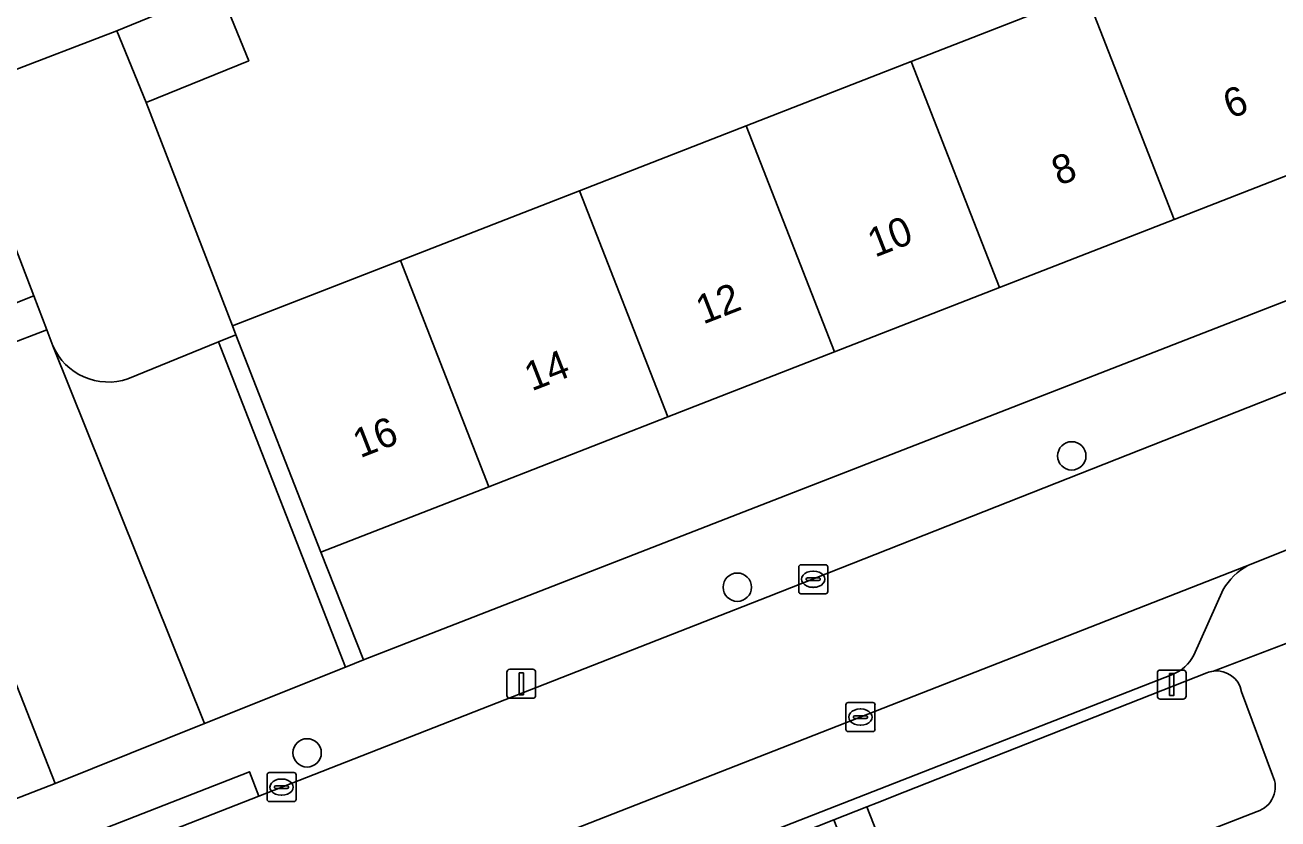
# Model space of a CAD drawing. Extents: x 159680 to 160786, y 387323 to 388340.
# Drawn here: x 160118.89 to 160162.05, y 387787.81 to 387815.18 of the extents above; entities that cross this region are included whole.
import ezdxf

# ---------------------------------------------------------------- set-up
doc = ezdxf.new("R2010")
doc.units = 0
for name, color, linetype in [('IMGEO_Boom', 7, 'Continuous'), ('IMGEO_Erf', 7, 'Continuous'), ('IMGEO_Groenvoorziening', 7, 'Continuous'), ('IMGEO_Kolk', 7, 'Continuous'), ('IMGEO_Lichtmast', 7, 'Continuous'), ('IMGEO_Pand', 7, 'Continuous'), ('IMGEO_Pand_nummerreeks', 7, 'Continuous'), ('IMGEO_Parkeervlak_open', 7, 'Continuous'), ('IMGEO_Rijbaan_lokaal_open', 7, 'Continuous'), ('IMGEO_Voetpad_open', 7, 'Continuous')]:
    doc.layers.add(name, color=color, linetype=linetype)

msp = doc.modelspace()

# ---------------------------------------------------------------- linework, layer by layer
at = {"layer": 'IMGEO_Boom'}
for centre in [(160154.95, 387800.329), (160143.427, 387795.8), (160128.608, 387790.089)]:
    msp.add_circle(centre, 0.489, dxfattribs=at)
at = {"layer": 'IMGEO_Erf'}
for points in [[(160181.811, 387815.087), (160173.904, 387835.358), (160169.306, 387833.564), (160170.304, 387831.121), (160166.776, 387829.679), (160165.778, 387832.123), (160125.587, 387816.432), (160126.598, 387813.955), (160123.067, 387812.513), (160126.035, 387804.81), (160131.824, 387807.068), (160137.986, 387809.472), (160143.73, 387811.712), (160149.418, 387813.931), (160155.436, 387816.278), (160161.351, 387818.586), (160166.955, 387820.772), (160173.322, 387823.255)], [(160173.322, 387823.255), (160176.365, 387815.454), (160169.998, 387812.971), (160164.394, 387810.785), (160158.48, 387808.478), (160152.461, 387806.13), (160146.773, 387803.911), (160141.03, 387801.671), (160134.868, 387799.267), (160129.078, 387797.009), (160130.55, 387793.293), (160180.841, 387812.88)]]:
    msp.add_lwpolyline(points, dxfattribs=at)
at = {"layer": 'IMGEO_Groenvoorziening'}
for points in [[(160122.436, 387802.986), (160125.552, 387804.259), (160126.154, 387804.505), (160126.035, 387804.81), (160123.067, 387812.513), (160122.055, 387814.989), (160118.155, 387813.486)], [(160117.226, 387810.956), (160119.188, 387805.843), (160119.635, 387804.679), (160119.845, 387804.126)], [(160159.606, 387792.848), (160149.199, 387788.748), (160148.244, 387788.37), (160147.893, 387788.23), (160149.722, 387783.54), (160150.071, 387783.676), (160161.335, 387788.066)], [(160161.865, 387789.32), (160160.802, 387792.198)]]:
    msp.add_lwpolyline(points, dxfattribs=at)
msp.add_lwpolyline([(160119.635, 387804.679), (160119.188, 387805.843), (160116.345, 387804.718), (160116.755, 387803.575)], close=True, dxfattribs=at)
for centre, radius, start, end in [((160121.76, 387804.965), 2.091, 203.6498, 288.8527), ((160159.935, 387792.052), 0.861, 96.9324, 112.4544), ((160159.938, 387792.035), 0.879, 10.7028, 97.0252), ((160161.07, 387788.917), 0.891, 287.2948, 26.8827)]:
    msp.add_arc(centre, radius, start, end, dxfattribs=at)
at = {"layer": 'IMGEO_Kolk'}
for p, q in [((160145.542, 387795.65), (160145.542, 387796.502)), ((160145.617, 387796.576), (160146.469, 387796.576)), ((160146.543, 387796.502), (160146.543, 387795.65)), ((160145.801, 387796.07), (160145.801, 387796.082)), ((160145.844, 387796.119), (160146.242, 387796.119)), ((160146.03, 387796.356), (160146.055, 387796.356)), ((160146.285, 387796.082), (160146.285, 387796.07)), ((160146.239, 387796.033), (160145.841, 387796.033)), ((160146.053, 387795.796), (160146.028, 387795.796)), ((160146.469, 387795.576), (160145.617, 387795.576)), ((160147.17, 387790.896), (160147.17, 387791.748)), ((160147.245, 387791.822), (160148.097, 387791.822)), ((160148.171, 387791.748), (160148.171, 387790.896)), ((160147.429, 387791.316), (160147.429, 387791.328)), ((160147.472, 387791.365), (160147.87, 387791.365)), ((160147.658, 387791.602), (160147.683, 387791.602)), ((160147.913, 387791.328), (160147.913, 387791.316)), ((160147.867, 387791.279), (160147.469, 387791.279)), ((160147.681, 387791.042), (160147.656, 387791.042)), ((160148.097, 387790.822), (160147.245, 387790.822)), ((160127.227, 387788.481), (160127.227, 387789.333)), ((160127.302, 387789.407), (160128.154, 387789.407)), ((160127.715, 387789.187), (160127.74, 387789.187)), ((160128.228, 387789.333), (160128.228, 387788.481)), ((160127.486, 387788.901), (160127.486, 387788.913)), ((160127.924, 387788.864), (160127.526, 387788.864)), ((160127.529, 387788.95), (160127.927, 387788.95)), ((160127.97, 387788.913), (160127.97, 387788.901)), ((160128.154, 387788.407), (160127.302, 387788.407)), ((160127.738, 387788.627), (160127.713, 387788.627))]:
    msp.add_line(p, q, dxfattribs=at)
for points in [[(160145.542, 387795.65), (160145.542, 387796.502)], [(160145.617, 387796.576), (160146.469, 387796.576)], [(160146.543, 387796.502), (160146.543, 387795.65)], [(160146.469, 387795.576), (160145.617, 387795.576)], [(160147.17, 387790.896), (160147.17, 387791.748)], [(160147.245, 387791.822), (160148.097, 387791.822)], [(160148.171, 387791.748), (160148.171, 387790.896)], [(160148.097, 387790.822), (160147.245, 387790.822)], [(160127.227, 387788.481), (160127.227, 387789.333)], [(160127.302, 387789.407), (160128.154, 387789.407)], [(160128.228, 387789.333), (160128.228, 387788.481)], [(160128.154, 387788.407), (160127.302, 387788.407)]]:
    msp.add_lwpolyline(points, dxfattribs=at)
for centre, radius, start, end in [((160145.619, 387796.5), 0.0765, 91.552, 178.448), ((160145.619, 387796.5), 0.0765, 91.552, 178.448), ((160146.467, 387796.5), 0.0765, 1.552, 88.448), ((160146.467, 387796.5), 0.0765, 1.552, 88.448), ((160145.841, 387796.079), 0.0403, 85.8775, 175.7526), ((160145.838, 387796.069), 0.0366, 178.938, 274.7102), ((160146.242, 387796.076), 0.043, 264.8664, 352.4533), ((160146.246, 387796.081), 0.0386, 1.7309, 96.639), ((160145.619, 387795.652), 0.0765, 181.552, 268.448), ((160145.619, 387795.652), 0.0765, 181.552, 268.448), ((160146.467, 387795.652), 0.0765, 271.552, 358.448), ((160146.467, 387795.652), 0.0765, 271.552, 358.448), ((160147.247, 387791.746), 0.0765, 91.552, 178.448), ((160147.247, 387791.746), 0.0765, 91.552, 178.448), ((160148.095, 387791.746), 0.0765, 1.552, 88.448), ((160148.095, 387791.746), 0.0765, 1.552, 88.448), ((160147.469, 387791.325), 0.0403, 85.8775, 175.7526), ((160147.466, 387791.315), 0.0366, 178.938, 274.7102), ((160147.87, 387791.322), 0.043, 264.8664, 352.4533), ((160147.874, 387791.327), 0.0386, 1.7309, 96.639), ((160147.247, 387790.898), 0.0765, 181.552, 268.448), ((160147.247, 387790.898), 0.0765, 181.552, 268.448), ((160148.095, 387790.898), 0.0765, 271.552, 358.448), ((160148.095, 387790.898), 0.0765, 271.552, 358.448), ((160127.304, 387789.331), 0.0765, 91.552, 178.448), ((160127.304, 387789.331), 0.0765, 91.552, 178.448), ((160128.152, 387789.331), 0.0765, 1.552, 88.448), ((160128.152, 387789.331), 0.0765, 1.552, 88.448), ((160127.526, 387788.91), 0.0403, 85.8775, 175.7526), ((160127.523, 387788.9), 0.0366, 178.938, 274.7102), ((160127.927, 387788.907), 0.043, 264.8664, 352.4533), ((160127.931, 387788.912), 0.0386, 1.7309, 96.639), ((160127.304, 387788.483), 0.0765, 181.552, 268.448), ((160127.304, 387788.483), 0.0765, 181.552, 268.448), ((160128.152, 387788.483), 0.0765, 271.552, 358.448), ((160128.152, 387788.483), 0.0765, 271.552, 358.448)]:
    msp.add_arc(centre, radius, start, end, dxfattribs=at)
for centre, major_axis, ratio, start_param, end_param in [((160146.029, 387796.076), (-0.387, 0.002), 0.722429, 4.712389, 7.853982), ((160146.054, 387796.076), (-0.39, 0.002), 0.717154, 1.570796, 4.712389), ((160147.657, 387791.322), (-0.387, 0.002), 0.722429, 4.712389, 7.853982), ((160147.682, 387791.322), (-0.39, 0.002), 0.717154, 1.570796, 4.712389), ((160127.714, 387788.907), (-0.387, 0.002), 0.722429, 4.712389, 7.853982), ((160127.739, 387788.907), (-0.39, 0.002), 0.717154, 1.570796, 4.712389)]:
    msp.add_ellipse(centre, major_axis=major_axis, ratio=ratio, start_param=start_param, end_param=end_param, dxfattribs=at)
at = {"layer": 'IMGEO_Lichtmast'}
for p, q in [((160135.489, 387792.069), (160135.489, 387792.869)), ((160135.489, 387792.869), (160135.489, 387792.069)), ((160135.589, 387792.969), (160136.379, 387792.969)), ((160136.379, 387792.969), (160135.589, 387792.969)), ((160136.479, 387792.869), (160136.479, 387792.069)), ((160136.479, 387792.069), (160136.479, 387792.869)), ((160157.898, 387792.045), (160157.898, 387792.845)), ((160157.898, 387792.845), (160157.898, 387792.045)), ((160157.998, 387792.945), (160158.788, 387792.945)), ((160158.788, 387792.945), (160157.998, 387792.945)), ((160158.888, 387792.845), (160158.888, 387792.045)), ((160158.888, 387792.045), (160158.888, 387792.845)), ((160136.379, 387791.969), (160135.589, 387791.969)), ((160135.589, 387791.969), (160136.379, 387791.969)), ((160158.788, 387791.945), (160157.998, 387791.945)), ((160157.998, 387791.945), (160158.788, 387791.945))]:
    msp.add_line(p, q, dxfattribs=at)
for points in [[(160135.909, 387792.844), (160136.059, 387792.844), (160136.059, 387792.094), (160135.909, 387792.094), (160135.909, 387792.844)], [(160158.318, 387792.82), (160158.468, 387792.82), (160158.468, 387792.07), (160158.318, 387792.07), (160158.318, 387792.82)]]:
    msp.add_lwpolyline(points, dxfattribs=at)
for centre, start, end in [((160135.589, 387792.869), 90, 180), ((160135.589, 387792.869), 90, 180), ((160136.379, 387792.869), 0, 90), ((160136.379, 387792.869), 360, 90), ((160157.998, 387792.845), 90, 180), ((160157.998, 387792.845), 90, 180), ((160158.788, 387792.845), 0, 90), ((160158.788, 387792.845), 360, 90), ((160135.589, 387792.069), 180, 270), ((160135.589, 387792.069), 180, 270), ((160136.379, 387792.069), 270, 0), ((160136.379, 387792.069), 270, 0), ((160157.998, 387792.045), 180, 270), ((160157.998, 387792.045), 180, 270), ((160158.788, 387792.045), 270, 0), ((160158.788, 387792.045), 270, 0)]:
    msp.add_arc(centre, 0.1, start, end, dxfattribs=at)
at = {"layer": 'IMGEO_Pand'}
for points in [[(160161.351, 387818.586), (160155.436, 387816.278), (160158.48, 387808.478), (160164.394, 387810.785)], [(160122.055, 387814.989), (160123.067, 387812.513), (160126.598, 387813.955), (160125.587, 387816.432), (160124.437, 387815.962)], [(160155.436, 387816.278), (160149.418, 387813.931), (160152.461, 387806.13), (160158.48, 387808.478)], [(160146.773, 387803.911), (160152.461, 387806.13), (160149.418, 387813.931), (160143.73, 387811.712)], [(160141.03, 387801.671), (160146.773, 387803.911), (160143.73, 387811.712), (160137.986, 387809.472)], [(160134.868, 387799.267), (160141.03, 387801.671), (160137.986, 387809.472), (160131.824, 387807.068)], [(160129.078, 387797.009), (160134.868, 387799.267), (160131.824, 387807.068), (160126.035, 387804.81), (160126.154, 387804.505)]]:
    msp.add_lwpolyline(points, close=True, dxfattribs=at)
at = {"layer": 'IMGEO_Parkeervlak_open'}
for points in [[(160119.845, 387804.126), (160125.07, 387791.096), (160129.926, 387793.044), (160125.552, 387804.259), (160122.436, 387802.986)], [(160113.605, 387799.635), (160111.34, 387798.716), (160110.362, 387798.334), (160112.544, 387792.746), (160109.202, 387791.436), (160105.847, 387790.12), (160102.492, 387788.805), (160099.138, 387787.489), (160095.778, 387786.172), (160094.268, 387785.58), (160090.541, 387784.119), (160087.737, 387783.02), (160084.934, 387781.92), (160082.13, 387780.821), (160079.326, 387779.721), (160077.42, 387778.964), (160079.601, 387773.37), (160119.932, 387789.037), (160114.863, 387801.922)], [(160161.016, 387796.549), (160160.928, 387796.515), (160120.811, 387780.804), (160118.205, 387779.783), (160092.192, 387769.596), (160083.192, 387766.093), (160080.583, 387765.077), (160050.689, 387753.44), (160047.194, 387752.227)], [(160159.15, 387793.453), (160160.163, 387795.718)], [(160132.951, 387782.823), (160158.419, 387792.796)]]:
    msp.add_lwpolyline(points, dxfattribs=at)
for centre, radius, start, end in [((160121.76, 387804.965), 2.091, 203.6498, 288.8527), ((160162.133, 387794.55), 2.29, 119.1814, 149.3216), ((160157.91, 387794.098), 1.398, 291.3652, 332.5312)]:
    msp.add_arc(centre, radius, start, end, dxfattribs=at)
at = {"layer": 'IMGEO_Rijbaan_lokaal_open'}
for points in [[(160118.155, 387813.486), (160122.055, 387814.989), (160124.437, 387815.962), (160123.897, 387817.343), (160100.857, 387876.26)], [(160098.53, 387863.147), (160092.975, 387861.001), (160091.996, 387860.619), (160092.553, 387859.189), (160114.863, 387801.922), (160119.932, 387789.037), (160125.07, 387791.096), (160119.845, 387804.126), (160119.635, 387804.679), (160116.755, 387803.575), (160116.345, 387804.718), (160119.188, 387805.843), (160117.226, 387810.956)]]:
    msp.add_lwpolyline(points, dxfattribs=at)
msp.add_lwpolyline([(160161.016, 387796.549), (160161.273, 387796.65), (160173.627, 387801.587), (160171.786, 387806.254), (160144.478, 387795.464), (160126.948, 387788.601), (160120.806, 387786.196), (160118.979, 387785.481), (160120.811, 387780.804), (160160.928, 387796.515)], close=True, dxfattribs=at)
at = {"layer": 'IMGEO_Voetpad_open'}
for points in [[(160126.62, 387789.439), (160126.948, 387788.601), (160144.478, 387795.464), (160171.786, 387806.254), (160174.418, 387807.294), (160180.523, 387809.588), (160182.817, 387810.516), (160184.267, 387811.111), (160181.811, 387815.087)], [(160180.841, 387812.88), (160130.55, 387793.293), (160129.926, 387793.044), (160125.07, 387791.096), (160119.932, 387789.037), (160079.601, 387773.37), (160078.884, 387773.091), (160074.62, 387771.435), (160069.507, 387769.439), (160065.547, 387767.865), (160063.953, 387767.299), (160019.73, 387750), (160017.309, 387749.053)], [(160187.14, 387801.445), (160185.622, 387806.196), (160184.676, 387805.859), (160181.98, 387804.754), (160176.255, 387802.637), (160173.627, 387801.587), (160161.273, 387796.65), (160161.016, 387796.549)], [(160160.163, 387795.718), (160159.15, 387793.453)], [(160164.653, 387794.749), (160159.831, 387792.907)], [(160159.831, 387792.907), (160164.653, 387794.749)], [(160158.419, 387792.796), (160132.951, 387782.823), (160093.119, 387767.222), (160052.162, 387751.279)], [(160135.724, 387783.407), (160146.75, 387787.777), (160147.129, 387787.927), (160147.893, 387788.23), (160148.244, 387788.37), (160149.199, 387788.748), (160159.606, 387792.848)], [(160160.802, 387792.198), (160161.865, 387789.32)], [(160019.773, 387746.645), (160028.318, 387750), (160034.463, 387752.413), (160037.079, 387753.44), (160061.109, 387762.875), (160070.183, 387766.417), (160070.004, 387766.883), (160076.12, 387769.271), (160076.299, 387768.805), (160078.759, 387769.766), (160081.37, 387770.785), (160081.042, 387771.623), (160115.54, 387785.101), (160115.868, 387784.263), (160116.372, 387784.461), (160118.979, 387785.481), (160120.806, 387786.196), (160120.478, 387787.034), (160126.62, 387789.439)], [(160161.335, 387788.066), (160150.071, 387783.676), (160149.722, 387783.54), (160148.953, 387783.24), (160148.575, 387783.093), (160137.595, 387778.813)]]:
    msp.add_lwpolyline(points, dxfattribs=at)
for points in [[(160126.154, 387804.505), (160125.552, 387804.259), (160129.926, 387793.044), (160130.55, 387793.293), (160129.078, 387797.009)], [(160126.948, 387788.601), (160126.62, 387789.439), (160120.478, 387787.034), (160120.806, 387786.196)], [(160147.893, 387788.23), (160147.129, 387787.927), (160146.75, 387787.777), (160148.575, 387783.093), (160148.953, 387783.24), (160149.722, 387783.54)]]:
    msp.add_lwpolyline(points, close=True, dxfattribs=at)
for centre, radius, start, end in [((160162.133, 387794.55), 2.29, 119.1814, 149.3216), ((160157.91, 387794.098), 1.398, 291.3652, 332.5312), ((160159.935, 387792.052), 0.861, 96.9324, 112.4544), ((160159.938, 387792.035), 0.879, 10.7028, 97.0252), ((160161.07, 387788.917), 0.891, 287.2948, 26.8827)]:
    msp.add_arc(centre, radius, start, end, dxfattribs=at)

# ---------------------------------------------------------------- texts
at = {"layer": 'IMGEO_Pand_nummerreeks'}
for s, p in [('6', (160160.415, 387811.938)), ('8', (160154.508, 387809.633)), ('10', (160148.168, 387807.16)), ('12', (160142.251, 387804.853)), ('14', (160136.343, 387802.548)), ('16', (160130.433, 387800.243))]:
    msp.add_text(s, height=1, rotation=21.309, dxfattribs=at).set_placement(p)

doc.saveas('drawing.dxf')
